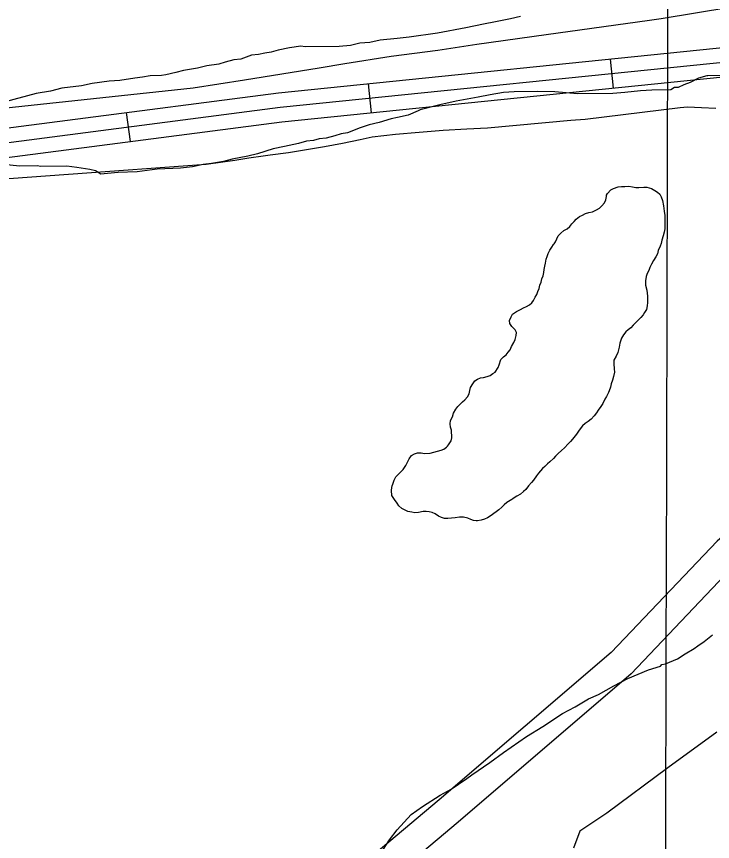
# Model space of a CAD drawing. Extents: x 3180038 to 3217926, y 922069 to 947485.
# Drawn here: x 3186224 to 3186940, y 934354 to 935201 of the extents above; entities that cross this region are included whole.
import ezdxf

# ---------------------------------------------------------------- set-up
doc = ezdxf.new("R2010")
doc.units = 0
for name, color, linetype in [('V-GRID-MAJR', 7, 'Continuous'), ('V-LEVE-TOET', 7, 'Continuous'), ('V-RIVR-EDGE', 7, 'Continuous'), ('V-ROAD-CNTR', 7, 'Continuous'), ('V-SITE-VEGE', 7, 'Continuous'), ('V-TOPO-SHOR', 7, 'Continuous')]:
    doc.layers.add(name, color=color, linetype=linetype)

msp = doc.modelspace()

# ---------------------------------------------------------------- linework, layer by layer
at = {"layer": 'V-GRID-MAJR'}
msp.add_spline([(3186873.701, 927512.849), (3186889.572, 933574.8250000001), (3186905.4450000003, 939637.892), (3186921.319, 945701.009), (3186921.322, 945702.052)], degree=3, dxfattribs=at)
at = {"layer": 'V-LEVE-TOET'}
for points in [[(3186992.864000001, 935216.0329999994), (3186886.974000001, 935198.6049999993), (3186874.998000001, 935196.6769999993), (3186874.998000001, 935196.6769999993), (3186768.833000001, 935182.0689999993), (3186768.833000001, 935182.0689999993), (3186697.407000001, 935172.2529999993), (3186657.402000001, 935166.2029999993), (3186657.402000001, 935166.2029999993), (3186609.604000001, 935159.7169999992), (3186561.926000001, 935152.3999999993), (3186535.601000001, 935147.9919999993), (3186535.601000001, 935147.9919999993), (3186458.772000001, 935135.5749999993), (3186405.991000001, 935127.4689999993), (3186405.991000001, 935127.4689999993), (3186127.148000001, 935097.6809999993)], [(3186135.936000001, 935028.6659999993), (3186419.402000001, 935049.2399999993), (3186419.402000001, 935049.2399999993), (3186434.051000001, 935051.3859999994), (3186448.702000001, 935053.5389999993), (3186463.350000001, 935055.6909999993), (3186477.991000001, 935057.8499999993), (3186485.237000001, 935058.9189999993), (3186485.237000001, 935058.9189999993), (3186503.826000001, 935061.4049999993), (3186522.371000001, 935064.2149999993), (3186540.864000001, 935067.3459999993), (3186559.299000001, 935070.8009999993), (3186577.671000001, 935074.5759999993), (3186589.822000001, 935077.2569999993), (3186589.822000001, 935077.2569999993), (3186614.083000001, 935079.9889999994), (3186638.390000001, 935082.2949999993), (3186662.733000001, 935084.1789999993), (3186687.104000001, 935085.6369999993), (3186708.493000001, 935086.5649999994), (3186708.493000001, 935086.5649999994), (3186793.997000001, 935094.4189999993), (3186808.931000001, 935095.6499999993), (3186808.931000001, 935095.6499999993), (3186906.557000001, 935107.3269999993), (3186913.9280000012, 935108.1979999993), (3186913.9280000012, 935108.1979999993), (3186928.448000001, 935107.3789999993), (3186942.981000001, 935106.8069999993)]]:
    msp.add_lwpolyline(points, dxfattribs=at)
at = {"layer": 'V-RIVR-EDGE'}
msp.add_lwpolyline([(3186944.2411052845, 934465.9777200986), (3186893.843950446, 934429.2801185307), (3186830.97555881, 934382.7595214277), (3186803.4425518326, 934364.157181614), (3186796.656895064, 934346.5407851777)], dxfattribs=at)
at = {"layer": 'V-ROAD-CNTR'}
for p, q in [((3186834.612293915, 935157.2566576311), (3186837.648287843, 935127.4107173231)), ((3186585.8957913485, 935131.9587082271), (3186588.931785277, 935102.1127679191)), ((3186337.268288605, 935102.2957675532), (3186341.1262808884, 935072.5448270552))]:
    msp.add_line(p, q, dxfattribs=at)
for points in [[(3186059.779843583, 935066.3108395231), (3186493.6649758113, 935122.577726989), (3186977.0350090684, 935171.7436286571), (3187080.681801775, 935213.3855453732), (3187378.0722069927, 935454.9850621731), (3187701.751559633, 935784.2974035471), (3187785.6833917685, 935880.7022107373), (3187986.2949905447, 936148.3586754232), (3187986.867989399, 936149.080673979), (3188025.2569126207, 936198.8875743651), (3188062.511838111, 936248.864474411), (3188098.9567652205, 936299.6183729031), (3188134.337694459, 936351.4092693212), (3188168.939625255, 936403.2551656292), (3188202.7115577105, 936455.8470604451), (3188235.416492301, 936509.4719531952), (3188267.3424284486, 936563.1558458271), (3188298.274366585, 936617.2687376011), (3188328.316306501, 936672.7506266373), (3188446.4690701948, 936871.6422288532)], [(3184281.969399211, 935074.670822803), (3185479.173004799, 935059.6338528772), (3186060.640841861, 935051.2968695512), (3186495.3889723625, 935107.675756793), (3186980.661001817, 935157.0346580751), (3187088.378786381, 935200.3125715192), (3187388.1811867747, 935443.8720843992), (3187712.766537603, 935774.1064239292), (3187797.357368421, 935871.2672296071), (3187998.169966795, 936139.1926937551)], [(3184281.929399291, 935059.6698528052), (3185478.9710052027, 935044.6348828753), (3186061.501840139, 935036.282899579), (3186497.112968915, 935092.7737865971), (3186984.2869945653, 935142.3256874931), (3187096.0757709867, 935187.2395976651), (3187257.292448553, 935318.2123357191)], [(3187236.406490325, 934925.6841207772), (3187216.1815307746, 934904.6811627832), (3187181.9725991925, 934869.0132341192), (3186944.322074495, 934662.0026481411), (3186835.507292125, 934547.5168771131), (3186658.890645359, 934396.3231795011), (3186473.505016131, 934240.469491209), (3186318.270326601, 934116.7007387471), (3186133.8216954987, 933973.1850257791), (3185979.356004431, 933856.5272590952), (3185785.6773917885, 933729.598512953), (3185629.025705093, 933632.9637062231), (3185541.7728795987, 933597.7337766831)], [(3187258.9964451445, 934905.892160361), (3187237.8114875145, 934883.8932043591), (3187202.6925577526, 934847.275277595), (3186965.0920329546, 934640.3106915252), (3186856.189250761, 934525.7309206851), (3186678.298606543, 934373.4452252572), (3186492.510978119, 934217.2555376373), (3186336.8342894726, 934093.1327858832), (3186152.073658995, 933949.375073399), (3185996.637969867, 933831.9833081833), (3185801.7773595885, 933704.2825635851), (3185642.6136779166, 933606.0977599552), (3185553.004857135, 933569.9158323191)]]:
    msp.add_lwpolyline(points, dxfattribs=at)
at = {"layer": 'V-SITE-VEGE'}
for p, q in [((3186704.481, 935193.1999999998), (3186686.311, 935189.3269999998)), ((3186716.843, 935195.5369999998), (3186704.481, 935193.1999999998)), ((3186732.109, 935198.6419999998), (3186716.843, 935195.5369999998)), ((3186742.281, 935200.9559999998), (3186732.109, 935198.6419999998)), ((3186686.311, 935189.3269999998), (3186657.23, 935183.8629999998)), ((3186598.29, 935176.5699999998), (3186587.387, 935174.2499999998)), ((3186615.7600000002, 935178.245), (3186598.29, 935176.5699999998)), ((3186628.128, 935179.8569999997), (3186615.7600000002, 935178.245)), ((3186657.23, 935183.8629999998), (3186628.128, 935179.8569999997)), ((3186505.1040000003, 935168.851), (3186493.474, 935166.5210000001)), ((3186516.745, 935170.4549999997), (3186505.1040000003, 935168.8509999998)), ((3186521.126, 935169.779), (3186516.745, 935170.4550000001)), ((3186556.102, 935170.2149999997), (3186521.126, 935169.779)), ((3186567.751, 935171.0899999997), (3186556.102, 935170.2149999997)), ((3186577.196, 935173.3939999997), (3186567.751, 935171.0899999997)), ((3186587.387, 935174.2499999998), (3186577.196, 935173.3939999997)), ((3186465.848, 935161.0749999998), (3186454.963, 935157.2959999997)), ((3186473.127, 935161.8939999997), (3186465.848, 935161.0749999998)), ((3186479.666, 935163.4339999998), (3186473.127, 935161.8939999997)), ((3186486.214, 935164.2409999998), (3186479.666, 935163.4339999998)), ((3186493.474, 935166.5209999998), (3186486.214, 935164.2409999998)), ((3186420.071, 935150.3029999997), (3186410.626, 935147.9989999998)), ((3186432.4390000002, 935151.914), (3186420.071, 935150.3029999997)), ((3186438.97, 935154.181), (3186432.4390000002, 935151.914)), ((3186447.687, 935156.4769999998), (3186438.97, 935154.181)), ((3186454.963, 935157.296), (3186447.687, 935156.4769999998)), ((3186388.092, 935143.3459999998), (3186377.917, 935141.0329999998)), ((3186396.079, 935145.631), (3186388.092, 935143.346)), ((3186410.626, 935147.9989999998), (3186396.079, 935145.631)), ((3186319.699, 935134.4799999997), (3186302.238, 935132.0750000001)), ((3186330.619, 935135.344), (3186319.699, 935134.4799999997)), ((3186345.895, 935137.7199999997), (3186330.619, 935135.344)), ((3186353.9, 935138.5469999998), (3186345.895, 935137.7199999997)), ((3186361.898, 935140.1059999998), (3186353.9, 935138.5469999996)), ((3186373.555, 935140.2509999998), (3186361.898, 935140.1059999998)), ((3186377.917, 935141.0329999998), (3186373.555, 935140.2509999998)), ((3186925.2600000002, 935137.6439999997), (3186916.5700000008, 935133.165)), ((3186933.9760000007, 935139.9379999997), (3186925.2600000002, 935137.6439999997)), ((3186934.703, 935139.9479999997), (3186933.9760000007, 935139.9379999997)), ((3186954.3780000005, 935140.1939999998), (3186934.703, 935139.9479999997)), ((3186270.961, 935127.3139999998), (3186259.338, 935124.2519999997)), ((3186291.336, 935129.7529999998), (3186270.961, 935127.3139999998)), ((3186302.238, 935132.0750000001), (3186291.336, 935129.753)), ((3186877.3140000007, 935125.3849999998), (3186865.665, 935124.5139999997)), ((3186896.987, 935125.6319999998), (3186877.3140000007, 935125.3849999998)), ((3186900.6040000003, 935127.865), (3186896.987, 935125.632)), ((3186904.245, 935127.91), (3186900.6040000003, 935127.865)), ((3186910.039, 935130.8959999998), (3186904.2450000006, 935127.9099999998)), ((3186916.5700000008, 935133.165), (3186910.039, 935130.8960000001)), ((3186244.793, 935121.8869999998), (3186212.832, 935113.4709999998)), ((3186259.338, 935124.2519999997), (3186244.793, 935121.8869999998)), ((3186698.859, 935118.0649999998), (3186676.315, 935114.1389999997)), ((3186711.2170000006, 935120.4079999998), (3186698.859, 935118.0649999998)), ((3186725.035, 935122.761), (3186711.2170000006, 935120.408)), ((3186735.957, 935123.625), (3186725.035, 935122.761)), ((3186760.0000000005, 935123.9259999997), (3186735.957, 935123.625)), ((3186777.499, 935123.4159999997), (3186760.0000000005, 935123.9259999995)), ((3186800.8420000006, 935121.52), (3186777.499, 935123.416)), ((3186837.274, 935121.9749999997), (3186800.8420000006, 935121.52)), ((3186849.6520000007, 935122.8569999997), (3186837.274, 935121.9749999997)), ((3186865.665, 935124.5139999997), (3186849.6520000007, 935122.8569999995)), ((3186659.6010000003, 935110.2889999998), (3186639.2630000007, 935104.9330000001)), ((3186676.315, 935114.1389999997), (3186659.6010000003, 935110.2889999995)), ((3186626.94, 935099.6780000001), (3186616.036, 935097.358)), ((3186637.088, 935104.1779999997), (3186626.94, 935099.6780000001)), ((3186639.2630000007, 935104.9330000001), (3186637.088, 935104.1779999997)), ((3186597.156, 935092.0209999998), (3186586.9810000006, 935089.7079999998)), ((3186609.4970000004, 935095.8179999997), (3186597.156, 935092.0209999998)), ((3186616.036, 935097.3579999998), (3186609.4970000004, 935095.8179999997)), ((3186577.5460000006, 935086.6749999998), (3186564.494, 935081.4119999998)), ((3186586.9810000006, 935089.7079999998), (3186577.5460000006, 935086.6749999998)), ((3186535.4210000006, 935075.2189999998), (3186529.611, 935073.6909999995)), ((3186542.697, 935076.0379999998), (3186535.4210000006, 935075.2189999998)), ((3186551.416, 935078.3339999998), (3186542.697, 935076.0379999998)), ((3186557.9450000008, 935080.601), (3186551.416, 935078.334)), ((3186564.494, 935081.4119999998), (3186557.9450000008, 935080.6009999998)), ((3186499.8080000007, 935067.4879999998), (3186488.178, 935065.1569999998)), ((3186514.345, 935070.5839999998), (3186499.8080000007, 935067.4879999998)), ((3186522.3320000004, 935072.8699999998), (3186514.345, 935070.5839999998)), ((3186529.611, 935073.6909999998), (3186522.3320000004, 935072.8699999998)), ((3186462.0370000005, 935057.547), (3186446.042, 935054.43)), ((3186472.2090000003, 935059.8570000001), (3186462.0370000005, 935057.547)), ((3186488.178, 935065.1569999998), (3186472.2090000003, 935059.8570000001)), ((3186227.502, 935047.3369999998), (3186208.529, 935049.287)), ((3186416.231, 935048.9549999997), (3186405.328, 935046.6369999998)), ((3186424.9660000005, 935049.7949999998), (3186416.231, 935048.9549999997)), ((3186437.326, 935052.1359999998), (3186424.9660000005, 935049.7949999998)), ((3186446.042, 935054.43), (3186437.326, 935052.136)), ((3186245.719, 935047.5649999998), (3186227.502, 935047.3369999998)), ((3186249.3710000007, 935046.8809999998), (3186245.719, 935047.5649999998)), ((3186276.328, 935047.216), (3186249.3710000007, 935046.881)), ((3186286.5500000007, 935045.8829999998), (3186276.328, 935047.2159999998)), ((3186299.6920000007, 935043.8639999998), (3186286.5500000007, 935045.8829999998)), ((3186305.539, 935042.4789999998), (3186299.6920000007, 935043.8639999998)), ((3186309.211, 935040.3389999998), (3186305.539, 935042.4789999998)), ((3186310.6860000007, 935038.8999999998), (3186309.211, 935040.3389999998)), ((3186328.8840000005, 935040.5829999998), (3186310.6860000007, 935038.8999999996)), ((3186348.5470000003, 935041.5559999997), (3186328.8840000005, 935040.5829999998)), ((3186368.9250000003, 935043.995), (3186348.5470000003, 935041.556)), ((3186392.9600000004, 935045.023), (3186368.9250000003, 935043.995)), ((3186405.328, 935046.6369999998), (3186392.9600000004, 935045.023)), ((3186931.004, 934559.0819999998), (3186939.665, 934565.7459999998)), ((3186924.5000000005, 934554.6269999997), (3186931.004, 934559.0819999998)), ((3186911.4850000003, 934546.4519999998), (3186920.8930000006, 934551.6659999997)), ((3186920.8930000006, 934551.6659999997), (3186924.5000000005, 934554.6269999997)), ((3186891.21, 934535.9949999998), (3186903.5320000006, 934541.2479999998)), ((3186903.5320000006, 934541.2479999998), (3186911.4850000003, 934546.4519999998)), ((3186873.7930000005, 934529.9469999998), (3186886.137, 934533.7439999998)), ((3186886.137, 934533.7439999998), (3186887.574, 934535.2209999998)), ((3186887.574, 934535.2209999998), (3186891.21, 934535.9949999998)), ((3186852.7730000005, 934520.9399999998), (3186873.7930000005, 934529.9469999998)), ((3186838.289, 934513.473), (3186852.7730000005, 934520.9399999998)), ((3186822.3680000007, 934504.5289999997), (3186838.289, 934513.473)), ((3186798.478, 934491.8419999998), (3186812.222, 934500.0299999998)), ((3186812.222, 934500.0299999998), (3186822.3680000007, 934504.5289999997)), ((3186785.4450000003, 934485.12), (3186798.478, 934491.8419999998)), ((3186765.2040000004, 934471.7509999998), (3186785.4450000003, 934485.12)), ((3186748.573, 934461.3409999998), (3186765.2040000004, 934471.7509999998)), ((3186724.7280000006, 934445.0119999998), (3186748.5730000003, 934461.3409999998)), ((3186711.0100000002, 934434.6389999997), (3186724.7280000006, 934445.0119999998)), ((3186692.2200000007, 934422.0149999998), (3186711.0100000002, 934434.6389999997)), ((3186687.1630000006, 934418.3079999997), (3186692.22, 934422.0149999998)), ((3186671.2710000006, 934407.1799999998), (3186687.1630000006, 934418.3079999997)), ((3186659.6830000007, 934401.206), (3186671.271, 934407.18)), ((3186641.614, 934389.3209999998), (3186659.6830000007, 934401.206)), ((3186630.055, 934381.1599999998), (3186641.614, 934389.3209999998)), ((3186615.6720000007, 934365.679), (3186630.055, 934381.1599999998)), ((3186607.7870000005, 934355.3779999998), (3186615.6720000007, 934365.679)), ((3186597.772, 934339.9479999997), (3186607.7870000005, 934355.3779999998))]:
    msp.add_line(p, q, dxfattribs=at)
at = {"layer": 'V-TOPO-SHOR'}
for points in [[(3186671.543000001, 934776.0369999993), (3186670.474000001, 934779.1149999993), (3186670.257000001, 934782.7189999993), (3186670.564000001, 934785.8159999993), (3186672.405000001, 934789.6169999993), (3186673.561000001, 934793.4099999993), (3186675.912000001, 934797.7329999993), (3186678.113000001, 934800.3359999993), (3186680.489000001, 934802.7709999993), (3186682.863000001, 934805.2039999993), (3186685.240000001, 934807.2949999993), (3186687.782000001, 934810.2459999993), (3186689.629000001, 934813.5339999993), (3186690.276000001, 934816.8039999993), (3186691.100000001, 934819.7349999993), (3186693.283000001, 934823.7119999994), (3186695.476000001, 934826.8309999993), (3186698.202000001, 934828.5819999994), (3186701.110000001, 934829.6489999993), (3186704.195000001, 934830.2019999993), (3186707.963000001, 934831.1089999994), (3186711.039000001, 934832.3489999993), (3186713.937000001, 934834.1039999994), (3186716.495000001, 934835.6809999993), (3186719.356000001, 934840.3539999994), (3186720.351000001, 934843.2869999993), (3186722.174000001, 934848.6319999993), (3186725.062000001, 934851.2449999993), (3186727.609000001, 934853.5099999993), (3186729.639000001, 934856.1109999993), (3186731.670000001, 934858.5399999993), (3186733.002000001, 934861.9929999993), (3186735.355000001, 934866.1449999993), (3186737.0360000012, 934869.0859999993), (3186737.843000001, 934873.2179999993), (3186738.148000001, 934876.3149999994), (3186736.741000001, 934879.0449999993), (3186733.608000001, 934882.4409999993), (3186731.507000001, 934885.6779999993), (3186731.1240000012, 934888.7649999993), (3186732.623000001, 934892.5639999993), (3186734.306000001, 934895.3329999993), (3186738.226000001, 934897.7839999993), (3186742.322000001, 934899.8979999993), (3186745.562000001, 934901.8269999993), (3186748.466000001, 934903.0659999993), (3186751.708000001, 934904.8229999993), (3186753.916000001, 934906.9099999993), (3186755.775000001, 934909.3389999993), (3186757.281000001, 934912.6219999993), (3186759.304000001, 934915.5669999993), (3186760.299000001, 934918.4999999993), (3186761.4650000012, 934921.4319999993), (3186762.280000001, 934925.0489999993), (3186763.443000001, 934928.1559999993), (3186764.432000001, 934931.4329999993), (3186765.598000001, 934934.5399999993), (3186766.413000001, 934937.9839999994), (3186766.716000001, 934941.2509999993), (3186767.365000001, 934944.3519999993), (3186768.012000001, 934947.6219999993), (3186768.821000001, 934951.5829999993), (3186769.817000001, 934954.5159999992), (3186770.810000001, 934957.4489999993), (3186772.485000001, 934960.9039999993), (3186772.653000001, 934961.0779999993), (3186774.6780000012, 934964.0229999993), (3186776.192000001, 934966.7889999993), (3186777.042000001, 934967.4879999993), (3186778.217000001, 934969.5619999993), (3186779.727000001, 934972.5009999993), (3186781.234000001, 934975.6119999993), (3186783.946000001, 934978.5649999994), (3186786.835000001, 934981.0069999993), (3186790.247000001, 934982.9379999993), (3186793.137000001, 934985.3789999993), (3186795.167000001, 934987.9799999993), (3186797.368000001, 934990.4129999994), (3186799.574000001, 934992.6719999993), (3186803.146000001, 934995.4659999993), (3186806.048000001, 934997.0469999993), (3186809.294000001, 934998.4619999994), (3186812.544000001, 934999.5329999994), (3186816.4820000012, 935000.4399999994), (3186820.410000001, 935002.2059999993), (3186823.650000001, 935004.1369999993), (3186826.028000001, 935006.3979999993), (3186828.563000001, 935009.6929999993), (3186830.071000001, 935012.8039999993), (3186830.720000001, 935015.9029999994), (3186830.8740000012, 935017.2809999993), (3186831.883000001, 935019.0089999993), (3186835.271000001, 935022.8309999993), (3186838.003000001, 935024.2379999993), (3186842.621000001, 935025.8419999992), (3186846.219000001, 935026.4009999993), (3186849.656000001, 935026.4439999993), (3186853.774000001, 935026.6669999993), (3186857.561000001, 935026.0279999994), (3186861.004000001, 935025.3829999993), (3186864.096000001, 935025.4219999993)], [(3186864.096000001, 935025.4219999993), (3186869.075000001, 935025.6529999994), (3186872.167000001, 935025.5199999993), (3186876.992000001, 935024.2049999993), (3186880.452000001, 935022.3599999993), (3186883.222000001, 935020.5039999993), (3186885.481000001, 935018.4709999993), (3186887.060000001, 935015.7429999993), (3186888.312000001, 935011.8069999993), (3186889.235000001, 935006.4939999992), (3186889.993000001, 935000.8349999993), (3186890.563000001, 934996.5489999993), (3186890.796000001, 934991.5699999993), (3186890.671000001, 934987.6179999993), (3186890.730000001, 934982.9809999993), (3186889.915000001, 934979.3639999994), (3186889.102000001, 934975.7449999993), (3186887.441000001, 934971.0879999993), (3186886.794000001, 934967.8179999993), (3186885.801000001, 934964.8849999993), (3186883.966000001, 934960.5679999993), (3186882.975000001, 934957.2929999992), (3186881.297000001, 934954.0079999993), (3186878.940000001, 934950.1989999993), (3186876.925000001, 934946.5679999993), (3186875.250000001, 934943.1099999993), (3186874.082000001, 934940.1779999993), (3186872.407000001, 934936.8929999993), (3186871.586000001, 934933.7899999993), (3186870.955000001, 934929.3169999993), (3186870.838000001, 934924.8479999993), (3186872.276000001, 934919.7139999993), (3186872.657000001, 934916.6279999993), (3186872.868000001, 934913.5369999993), (3186872.907000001, 934910.4469999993), (3186872.774000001, 934907.1799999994), (3186872.473000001, 934903.7419999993), (3186871.834000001, 934899.9549999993), (3186869.808000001, 934897.0099999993), (3186868.295000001, 934894.4149999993), (3186865.923000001, 934891.6379999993), (3186863.379000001, 934889.0309999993), (3186860.496000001, 934886.2459999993), (3186858.290000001, 934883.9849999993), (3186855.577000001, 934881.2039999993), (3186853.025000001, 934879.1099999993), (3186850.645000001, 934877.1919999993), (3186848.110000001, 934873.8959999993), (3186846.262000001, 934870.4389999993), (3186844.435000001, 934865.4359999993), (3186843.626000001, 934861.3009999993), (3186842.320000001, 934855.9619999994), (3186840.649000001, 934852.1629999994), (3186838.295000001, 934848.0099999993), (3186838.171000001, 934844.2309999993), (3186838.748000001, 934839.0839999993), (3186838.9650000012, 934835.4799999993), (3186837.988000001, 934831.1749999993), (3186837.003000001, 934827.5539999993), (3186835.6780000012, 934823.5869999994), (3186834.689000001, 934820.3099999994), (3186833.364000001, 934816.3429999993), (3186832.868000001, 934814.6209999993), (3186832.025000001, 934813.4089999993), (3186830.685000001, 934810.6439999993), (3186829.172000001, 934808.0489999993), (3186826.823000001, 934803.5539999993), (3186824.799000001, 934800.4369999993), (3186822.274000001, 934796.4529999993), (3186820.586000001, 934793.8559999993), (3186818.219000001, 934790.9069999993), (3186814.997000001, 934787.4319999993), (3186811.766000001, 934784.9859999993), (3186808.872000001, 934782.8889999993), (3186806.152000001, 934780.4519999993), (3186803.785000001, 934777.5009999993), (3186801.927000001, 934774.9019999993), (3186799.904000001, 934771.9569999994), (3186795.843000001, 934766.9249999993), (3186793.643000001, 934764.3219999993), (3186791.439000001, 934761.8909999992), (3186787.710000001, 934757.8929999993), (3186784.650000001, 934755.2779999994), (3186781.085000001, 934751.9729999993), (3186778.371000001, 934749.1889999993), (3186776.165000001, 934746.9309999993), (3186772.602000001, 934743.4509999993), (3186770.222000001, 934741.3599999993), (3186767.506000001, 934738.7489999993), (3186765.129000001, 934736.6599999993), (3186760.893000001, 934731.7979999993), (3186758.696000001, 934729.0209999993), (3186755.657000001, 934724.8609999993), (3186753.627000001, 934722.2599999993), (3186750.578000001, 934718.7869999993), (3186747.702000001, 934715.1439999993), (3186745.324000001, 934713.0529999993), (3186742.265000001, 934710.4389999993), (3186738.687000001, 934708.1619999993), (3186735.959000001, 934706.4109999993), (3186734.595000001, 934705.5339999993)], [(3186734.595000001, 934705.5339999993), (3186733.403000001, 934704.6619999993), (3186728.459000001, 934701.6799999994), (3186725.569000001, 934699.2389999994), (3186723.024000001, 934696.8039999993), (3186720.134000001, 934694.3619999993), (3186717.412000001, 934692.2669999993), (3186715.030000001, 934690.3479999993), (3186712.307000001, 934688.4249999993), (3186708.557000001, 934686.1459999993), (3186705.483000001, 934684.7349999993), (3186702.060000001, 934683.6619999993), (3186698.290000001, 934682.9259999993), (3186696.914000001, 934683.0819999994), (3186694.163000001, 934683.2189999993), (3186691.229000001, 934684.3849999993), (3186688.1240000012, 934685.5499999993), (3186683.645000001, 934686.5249999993), (3186681.066000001, 934686.6639999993), (3186679.520000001, 934686.6459999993), (3186675.064000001, 934686.0739999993), (3186671.631000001, 934685.6869999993), (3186667.687000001, 934685.2959999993), (3186664.420000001, 934685.4269999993), (3186661.320000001, 934686.2479999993), (3186658.037000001, 934687.7539999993), (3186654.576000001, 934689.9429999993), (3186651.637000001, 934691.4519999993), (3186648.534000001, 934692.2739999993), (3186645.437000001, 934692.5789999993), (3186642.177000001, 934692.3659999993), (3186637.721000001, 934691.6239999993), (3186633.774000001, 934691.2309999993), (3186630.677000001, 934691.7079999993), (3186626.545000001, 934692.5149999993), (3186623.258000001, 934694.3649999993), (3186620.323000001, 934695.7019999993), (3186617.195000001, 934698.4109999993), (3186615.619000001, 934700.9689999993), (3186612.823000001, 934704.7129999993), (3186610.025000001, 934708.8009999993), (3186609.790000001, 934713.9519999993), (3186610.093000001, 934717.2179999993), (3186610.415000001, 934718.9409999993), (3186611.080000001, 934720.6669999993), (3186612.577000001, 934724.6359999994), (3186614.425000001, 934728.0929999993), (3186619.516000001, 934733.1369999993), (3186621.717000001, 934735.5679999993), (3186624.585000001, 934739.8999999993), (3186626.0900000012, 934743.1809999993), (3186628.1070000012, 934746.6419999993), (3186630.301000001, 934749.9329999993), (3186633.539000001, 934751.8619999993), (3186636.619000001, 934752.9289999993), (3186640.399000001, 934752.6339999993), (3186643.842000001, 934752.1609999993), (3186649.677000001, 934752.5769999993), (3186653.273000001, 934753.3079999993), (3186657.211000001, 934754.3869999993), (3186660.806000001, 934755.4619999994), (3186663.710000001, 934756.7019999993), (3186666.266000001, 934758.4509999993), (3186667.281000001, 934759.4949999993), (3186668.293000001, 934761.0509999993), (3186670.990000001, 934765.2089999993), (3186671.814000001, 934768.1379999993), (3186671.543000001, 934776.0369999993)]]:
    msp.add_lwpolyline(points, dxfattribs=at)

doc.saveas('drawing.dxf')
